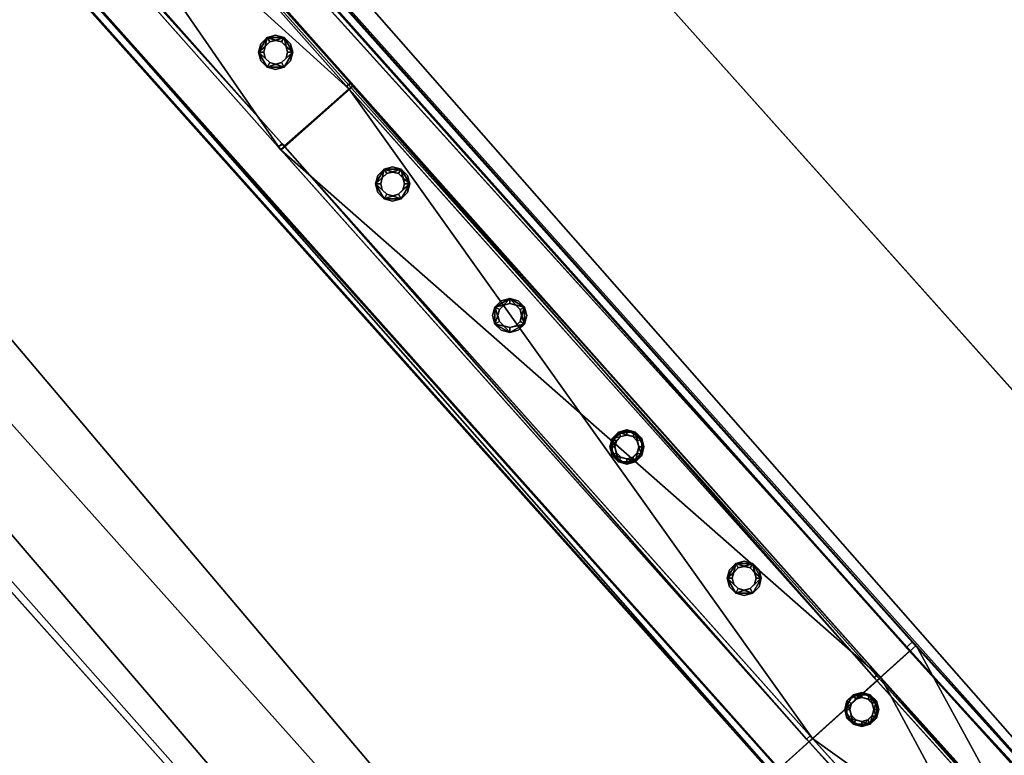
# Model space of a CAD drawing. Header units: millimetres. Extents: x 93711086 to 93775423, y 1247239064 to 1247319365.
# Tile 555 of 656: x 93731411 to 93732025, y 1247291974 to 1247292434. Entities that reach past the tile are written whole.
import ezdxf

# ---------------------------------------------------------------- set-up
doc = ezdxf.new("R2010")
doc.units = ezdxf.units.MM
doc.layers.add('BEAM', color=7, linetype='Continuous')
doc.layers.add('CONCRETE_ITEM', color=7, linetype='Continuous')

# ---------------------------------------------------------------- blocks, each defined once
blk = doc.blocks.new('15e559d2-59c4-40a1-8e6d-a9da91616b05')
at = {"color": 0, "transparency": 16777216}
mesh = blk.add_polyface(dxfattribs=at)
corners = [(93732402.79, 1247290959.39, 3988.8), (93732402.79, 1247290959.39, 4305.53), (93730959.56, 1247289572.89, 3633.7), (93730959.56, 1247289572.89, 3316.97), (93720519.88, 1247305091.11, 5616.56), (93732598.17, 1247291566.31, 4023.22), (93720298.97, 1247305338.46, 5063.47), (93732619.56, 1247291542.36, 4593.19), (93720317.37, 1247305317.87, 5553.56), (93732199.19, 1247291187.37, 4322.75), (93720106.24, 1247304728.57, 5525.84), (93719899.99, 1247304959.53, 5363), (93732205.93, 1247291179.82, 4502.46), (93719903.74, 1247304955.33, 5462.84), (93720167.22, 1247305212.77, 5169.74), (93732187.34, 1247291200.64, 4007.02), (93718371.43, 1247303668.57, 4381.66), (93732466.42, 1247291440.62, 4129.5), (93732486.67, 1247291465.98, 4033.21), (93720187.47, 1247305238.13, 5073.46), (93732260.76, 1247291223.51, 4572.35), (93720161.08, 1247304772.26, 5595.73), (93719958.57, 1247304999.02, 5532.73), (93718383.28, 1247303655.3, 4697.39)]
mesh.append_faces([[corners[k] for k in face] for face in [(0, 1, 2, 0), (2, 3, 0, 2), (4, 5, 6, 4), (4, 7, 5, 4), (6, 8, 4, 6), (9, 10, 11, 9), (10, 9, 12, 10), (13, 11, 10, 13), (3, 14, 15, 3), (3, 16, 14, 3), (17, 15, 14, 17), (15, 0, 3, 15), (18, 17, 19, 18), (14, 19, 17, 14), (5, 18, 6, 5), (19, 6, 18, 19), (20, 7, 4, 20), (4, 21, 20, 4), (12, 20, 21, 12), (21, 10, 12, 21), (22, 21, 4, 22), (4, 8, 22, 4), (10, 21, 13, 10), (22, 13, 21, 22), (2, 9, 23, 2), (9, 2, 1, 9), (11, 23, 9, 11), (23, 14, 16, 23), (13, 8, 11, 13), (8, 13, 22, 8), (23, 11, 14, 23), (14, 8, 6, 14), (8, 14, 11, 8), (6, 19, 14, 6), (20, 12, 9, 20), (20, 17, 7, 20), (17, 20, 9, 17), (5, 7, 17, 5), (15, 17, 9, 15), (18, 5, 17, 18), (3, 2, 16, 3), (23, 16, 2, 23), (0, 15, 1, 0), (9, 1, 15, 9)]], dxfattribs={"color": 0})
blk = doc.blocks.new('5bbbe152-908d-476c-86af-f8c3bda7d93c')
at = {"color": 0, "transparency": 16777216}
mesh = blk.add_polyface(dxfattribs=at)
corners = [(93732552.16, 1247291230.4, 5643.09), (93732470.37, 1247291493.61, 5652.86), (93732382.45, 1247291411.95, 5654.08), (93732639.45, 1247291312.74, 5641.9), (93732637.29, 1247291314.16, 5581.96), (93732468.04, 1247291495.23, 5592.92), (93732633.65, 1247291310.73, 5582.01), (93732464.37, 1247291491.82, 5592.97), (93732635.63, 1247291309.43, 5636.96), (93732466.52, 1247291490.34, 5647.91), (93732385.92, 1247291415.49, 5649.04), (93732553.64, 1247291235.26, 5583.09), (93732380.12, 1247291413.57, 5594.15), (93732383.78, 1247291416.97, 5594.1), (93732302.66, 1247291675.69, 5664.81), (93732214.1, 1247291594.73, 5666.08), (93732300.14, 1247291677.51, 5604.89), (93732296.45, 1247291674.13, 5604.95), (93732298.76, 1247291672.47, 5659.87), (93732217.58, 1247291598.26, 5661.04), (93732215.27, 1247291599.92, 5606.11), (93732211.58, 1247291596.54, 5606.16), (93731970.08, 1247292043.07, 5691.08), (93731880.9, 1247291962.79, 5692.4), (93731967.4, 1247292045.06, 5631.17), (93731963.68, 1247292041.72, 5631.23), (93731966.14, 1247292039.89, 5686.14), (93731884.39, 1247291966.3, 5687.35), (93731881.93, 1247291968.13, 5632.44), (93731878.21, 1247291964.79, 5632.49), (93720601.83, 1247304775.64, 6654.05), (93720512.37, 1247304695.67, 6655.39), (93720599.08, 1247304777.72, 6594.15), (93720595.35, 1247304774.38, 6594.2), (93720597.87, 1247304772.48, 6649.11), (93720515.87, 1247304699.17, 6650.34), (93720513.35, 1247304701.07, 6595.43), (93720509.62, 1247304697.74, 6595.49)]
mesh.append_faces([[corners[k] for k in face] for face in [(0, 1, 2, 0), (3, 5, 1, 3), (4, 7, 5, 4), (6, 9, 7, 6), (8, 10, 9, 8), (11, 12, 13, 11), (2, 14, 15, 2), (1, 16, 14, 1), (5, 17, 16, 5), (7, 18, 17, 7), (9, 19, 18, 9), (10, 20, 19, 10), (13, 21, 20, 13), (12, 15, 21, 12), (15, 22, 23, 15), (14, 24, 22, 14), (16, 25, 24, 16), (17, 26, 25, 17), (18, 27, 26, 18), (19, 28, 27, 19), (20, 29, 28, 20), (21, 23, 29, 21), (23, 30, 31, 23), (22, 32, 30, 22), (24, 33, 32, 24), (25, 34, 33, 25), (26, 35, 34, 26), (27, 36, 35, 27), (28, 37, 36, 28), (29, 31, 37, 29)]], dxfattribs={"vtx0": -1, "color": 0})
mesh.append_faces([[corners[k] for k in face] for face in [(30, 33, 34, 30), (35, 37, 31, 35)]], dxfattribs={"vtx0": -1, "vtx2": -1, "vtx3": -1, "color": 0})
mesh.append_faces([[corners[k] for k in face] for face in [(31, 30, 34, 31), (34, 35, 31, 34)]], dxfattribs={"vtx1": -1, "vtx2": -1, "vtx3": -1, "color": 0})
mesh.append_faces([[corners[k] for k in face] for face in [(3, 4, 5, 3), (4, 6, 7, 4), (6, 8, 9, 6), (2, 1, 14, 2), (1, 5, 16, 1), (5, 7, 17, 5), (7, 9, 18, 7), (9, 10, 19, 9), (10, 13, 20, 10), (13, 12, 21, 13), (12, 2, 15, 12), (15, 14, 22, 15), (14, 16, 24, 14), (16, 17, 25, 16), (17, 18, 26, 17), (18, 19, 27, 18), (19, 20, 28, 19), (20, 21, 29, 20), (21, 15, 23, 21), (23, 22, 30, 23), (22, 24, 32, 22), (24, 25, 33, 24), (25, 26, 34, 25), (26, 27, 35, 26), (27, 28, 36, 27), (28, 29, 37, 28), (29, 23, 31, 29), (30, 32, 33, 30), (35, 36, 37, 35)]], dxfattribs={"vtx2": -1, "vtx3": -1, "color": 0})
blk = doc.blocks.new('703e8e8d-7425-4597-a46e-b78dd8bb5011')
at = {"color": 0, "transparency": 16777216}
mesh = blk.add_polyface(dxfattribs=at)
corners = [(93732570.97, 1247291254.2, 4697.64), (93732573.16, 1247291256.24, 4697.64), (93732574.28, 1247291255.05, 4734.6), (93732613.73, 1247291291.92, 4734.6), (93732612.61, 1247291293.12, 4697.64), (93732614.8, 1247291295.17, 4697.64), (93732616.01, 1247291293.87, 4737.6), (93732572.18, 1247291252.9, 4737.6), (93732447.13, 1247291474.56, 4748.55), (93732403.15, 1247291433.75, 4748.56), (93732445.87, 1247291475.91, 4708.59), (93732443.67, 1247291473.87, 4708.59), (93732444.84, 1247291472.62, 4745.56), (93732405.25, 1247291435.89, 4745.56), (93732404.08, 1247291437.14, 4708.6), (93732401.88, 1247291435.1, 4708.6), (93732279.67, 1247291656.39, 4760.5), (93732235.41, 1247291615.88, 4760.53), (93732278.3, 1247291657.85, 4720.55), (93732277.35, 1247291654.48, 4757.5), (93732276.09, 1247291655.83, 4720.55), (93732237.52, 1247291618.01, 4757.53), (93732236.26, 1247291619.36, 4720.57), (93732234.04, 1247291617.34, 4720.58), (93732275.7, 1247291656.25, 4720.58), (93732277.92, 1247291658.27, 4720.58), (93732111.86, 1247291840.81, 4733.33), (93732113.3, 1247291839.26, 4773.27), (93732110.97, 1247291837.37, 4770.28), (93732109.63, 1247291838.8, 4733.33), (93732069.6, 1247291802.56, 4733.37), (93732070.94, 1247291801.12, 4770.32), (93732068.82, 1247291798.99, 4773.32), (93732067.38, 1247291800.54, 4733.37), (93732112.97, 1247291839.63, 4773.3), (93732068.39, 1247291799.47, 4773.35), (93732109.26, 1247291839.21, 4733.36), (93732111.49, 1247291841.22, 4733.36), (93732070.51, 1247291801.6, 4770.35), (93732110.63, 1247291837.74, 4770.31), (93732066.91, 1247291801.06, 4733.41), (93732069.14, 1247291803.07, 4733.41), (93731947.83, 1247292022.96, 4786.71), (93731903.15, 1247291982.91, 4786.77), (93731946.31, 1247292024.58, 4746.77), (93731945.48, 1247292021.08, 4783.72), (93731944.08, 1247292022.58, 4746.77), (93731905.27, 1247291985.03, 4783.77), (93731903.87, 1247291986.54, 4746.83), (93731901.64, 1247291984.53, 4746.83), (93731943.71, 1247292023, 4746.8), (93731945.94, 1247292025, 4746.8), (93731573.75, 1247292352.22, 4814.98), (93731618.58, 1247292392.1, 4814.91), (93731618.25, 1247292392.47, 4814.93), (93731573.37, 1247292352.65, 4815.01), (93731617.01, 1247292393.79, 4774.97), (93731616.66, 1247292394.18, 4775), (93731614.77, 1247292391.79, 4774.98), (93731614.42, 1247292392.19, 4775.01), (93731616.22, 1247292390.23, 4811.91), (93731615.88, 1247292390.61, 4811.94), (93731575.88, 1247292354.34, 4811.98), (93731575.5, 1247292354.77, 4812.01), (93731574.43, 1247292355.9, 4775.04), (93731574.03, 1247292356.34, 4775.08), (93731572.19, 1247292353.9, 4775.05), (93731571.79, 1247292354.35, 4775.08), (93731290.22, 1247292762.12, 4843.74), (93731245.35, 1247292722.29, 4843.82), (93731288.64, 1247292763.82, 4803.81), (93731286.39, 1247292761.83, 4803.81), (93731287.86, 1247292760.25, 4840.75), (93731247.47, 1247292724.41, 4840.82), (93731246.01, 1247292725.99, 4803.89), (93731243.76, 1247292724, 4803.89)]
mesh.append_faces([[corners[k] for k in face] for face in [(7, 8, 9, 7), (6, 10, 8, 6), (5, 11, 10, 5), (4, 12, 11, 4), (3, 13, 12, 3), (2, 14, 13, 2), (1, 15, 14, 1), (0, 9, 15, 0), (9, 16, 17, 9), (8, 18, 16, 8), (11, 19, 20, 11), (12, 21, 19, 12), (13, 22, 21, 13), (14, 23, 22, 14), (15, 17, 23, 15), (21, 30, 31, 21), (23, 32, 33, 23), (35, 42, 43, 35), (39, 47, 45, 39), (41, 49, 48, 41), (55, 68, 69, 55), (54, 70, 68, 54), (57, 71, 70, 57), (59, 72, 71, 59), (61, 73, 72, 61), (63, 74, 73, 63), (65, 75, 74, 65), (67, 69, 75, 67)]], dxfattribs={"vtx0": -1, "color": 0})
mesh.append_faces([[corners[k] for k in face] for face in [(24, 18, 11, 24), (36, 26, 24, 36), (38, 28, 21, 38), (40, 30, 23, 40), (44, 34, 26, 44), (48, 38, 30, 48), (43, 40, 32, 43), (50, 44, 36, 50), (53, 44, 56, 53), (59, 56, 50, 59), (63, 60, 47, 63), (65, 62, 48, 65), (67, 64, 49, 67)]], dxfattribs={"vtx0": -1, "vtx1": -1, "vtx2": -1, "vtx3": -1, "color": 0})
mesh.append_faces([[corners[k] for k in face] for face in [(7, 1, 2, 7), (3, 5, 6, 3), (32, 16, 27, 32), (36, 28, 39, 36), (52, 42, 53, 52), (66, 43, 52, 66), (68, 71, 72, 68), (73, 75, 69, 73)]], dxfattribs={"vtx0": -1, "vtx2": -1, "vtx3": -1, "color": 0})
mesh.append_faces([[corners[k] for k in face] for face in [(6, 7, 2, 6), (2, 3, 6, 2), (25, 26, 16, 25), (19, 28, 24, 19), (27, 34, 32, 27), (39, 45, 36, 39), (53, 54, 52, 53), (56, 57, 53, 56), (60, 61, 58, 60), (58, 50, 45, 58), (45, 60, 58, 45), (52, 55, 66, 52), (69, 68, 72, 69), (72, 73, 69, 72)]], dxfattribs={"vtx1": -1, "vtx2": -1, "vtx3": -1, "color": 0})
mesh.append_faces([[corners[k] for k in face] for face in [(7, 0, 1, 7), (3, 4, 5, 3), (7, 6, 8, 7), (6, 5, 10, 6), (5, 4, 11, 5), (4, 3, 12, 4), (3, 2, 13, 3), (2, 1, 14, 2), (1, 0, 15, 1), (0, 7, 9, 0), (9, 8, 16, 9), (8, 10, 18, 8), (11, 12, 19, 11), (12, 13, 21, 12), (13, 14, 22, 13), (14, 15, 23, 14), (15, 9, 17, 15), (24, 25, 18, 24), (18, 10, 11, 18), (11, 20, 24, 11), (26, 27, 16, 26), (16, 18, 25, 16), (28, 29, 24, 28), (24, 20, 19, 24), (21, 22, 30, 21), (23, 17, 32, 23), (34, 35, 32, 34), (32, 17, 16, 32), (36, 37, 26, 36), (26, 25, 24, 26), (24, 29, 36, 24), (38, 39, 28, 38), (28, 19, 21, 28), (21, 31, 38, 21), (40, 41, 30, 40), (30, 22, 23, 30), (23, 33, 40, 23), (35, 34, 42, 35), (44, 42, 34, 44), (34, 27, 26, 34), (26, 37, 44, 26), (45, 46, 36, 45), (36, 29, 28, 36), (39, 38, 47, 39), (48, 47, 38, 48), (38, 31, 30, 38), (30, 41, 48, 30), (41, 40, 49, 41), (43, 49, 40, 43), (40, 33, 32, 40), (32, 35, 43, 32), (50, 51, 44, 50), (44, 37, 36, 44), (36, 46, 50, 36), (54, 55, 52, 54), (52, 43, 42, 52), (57, 54, 53, 57), (53, 42, 44, 53), (44, 51, 56, 44), (59, 57, 56, 59), (56, 51, 50, 56), (50, 58, 59, 50), (61, 59, 58, 61), (50, 46, 45, 50), (63, 61, 60, 63), (60, 45, 47, 60), (47, 62, 63, 47), (65, 63, 62, 65), (62, 47, 48, 62), (48, 64, 65, 48), (67, 65, 64, 67), (64, 48, 49, 64), (49, 66, 67, 49), (55, 67, 66, 55), (66, 49, 43, 66), (55, 54, 68, 55), (54, 57, 70, 54), (57, 59, 71, 57), (59, 61, 72, 59), (61, 63, 73, 61), (63, 65, 74, 63), (65, 67, 75, 65), (67, 55, 69, 67), (68, 70, 71, 68), (73, 74, 75, 73)]], dxfattribs={"vtx2": -1, "vtx3": -1, "color": 0})
blk = doc.blocks.new('085108dc-962e-48ec-818e-ef88a8ef092c')
at = {"color": 0, "transparency": 16777216}
mesh = blk.add_polyface(dxfattribs=at)
corners = [(93731936.04, 1247291995.6, 4786.75), (93731932.31, 1247291996.59, 4786.75), (93731932.31, 1247291996.59, 5686.75), (93731936.04, 1247291995.6, 5686.75), (93731929.58, 1247291999.32, 4786.75), (93731929.58, 1247291999.32, 5686.75), (93731928.59, 1247292003.05, 4786.75), (93731928.59, 1247292003.05, 5686.75), (93731929.58, 1247292006.77, 4786.75), (93731929.58, 1247292006.77, 5686.75), (93731932.31, 1247292009.5, 4786.75), (93731932.31, 1247292009.5, 5686.75), (93731936.04, 1247292010.5, 4786.75), (93731936.04, 1247292010.5, 5686.75), (93731939.76, 1247292009.5, 4786.75), (93731939.76, 1247292009.5, 5686.75), (93731942.49, 1247292006.77, 4786.75), (93731942.49, 1247292006.77, 5686.75), (93731943.49, 1247292003.05, 4786.75), (93731943.49, 1247292003.05, 5686.75), (93731942.49, 1247291999.32, 4786.75), (93731942.49, 1247291999.32, 5686.75), (93731939.76, 1247291996.59, 4786.75), (93731939.76, 1247291996.59, 5686.75), (93731936.04, 1247291992.4, 4786.75), (93731941.36, 1247291993.82, 4786.75), (93731941.36, 1247291993.82, 5686.75), (93731936.04, 1247291992.4, 5686.75), (93731945.26, 1247291997.72, 4786.75), (93731945.26, 1247291997.72, 5686.75), (93731946.69, 1247292003.05, 4786.75), (93731946.69, 1247292003.05, 5686.75), (93731945.26, 1247292008.37, 4786.75), (93731945.26, 1247292008.37, 5686.75), (93731941.36, 1247292012.27, 4786.75), (93731941.36, 1247292012.27, 5686.75), (93731936.04, 1247292013.7, 4786.75), (93731936.04, 1247292013.7, 5686.75), (93731930.71, 1247292012.27, 4786.75), (93731930.71, 1247292012.27, 5686.75), (93731926.81, 1247292008.37, 4786.75), (93731926.81, 1247292008.37, 5686.75), (93731925.39, 1247292003.05, 4786.75), (93731925.39, 1247292003.05, 5686.75), (93731926.81, 1247291997.72, 4786.75), (93731926.81, 1247291997.72, 5686.75), (93731930.71, 1247291993.82, 4786.75), (93731930.71, 1247291993.82, 5686.75)]
mesh.append_faces([[corners[k] for k in face] for face in [(0, 2, 3, 0), (1, 5, 2, 1), (4, 7, 5, 4), (6, 9, 7, 6), (8, 11, 9, 8), (10, 13, 11, 10), (12, 15, 13, 12), (14, 17, 15, 14), (16, 19, 17, 16), (18, 21, 19, 18), (20, 23, 21, 20), (22, 3, 23, 22), (24, 26, 27, 24), (25, 29, 26, 25), (28, 31, 29, 28), (30, 33, 31, 30), (32, 35, 33, 32), (34, 37, 35, 34), (36, 39, 37, 36), (38, 41, 39, 38), (40, 43, 41, 40), (42, 45, 43, 42), (44, 47, 45, 44), (46, 27, 47, 46)]], dxfattribs={"vtx0": -1, "color": 0})
mesh.append_faces([[corners[k] for k in face] for face in [(13, 33, 37, 13), (29, 33, 19, 29), (27, 29, 21, 27), (9, 37, 41, 9), (45, 27, 3, 45), (5, 41, 45, 5), (30, 25, 18, 30), (34, 30, 18, 34), (1, 25, 46, 1), (38, 34, 14, 38), (6, 46, 42, 6), (42, 38, 10, 42)]], dxfattribs={"vtx0": -1, "vtx1": -1, "vtx2": -1, "vtx3": -1, "color": 0})
mesh.append_faces([[corners[k] for k in face] for face in [(33, 15, 17, 33), (33, 17, 19, 33), (29, 19, 21, 29), (27, 21, 23, 27), (27, 23, 3, 27), (45, 3, 2, 45), (25, 20, 18, 25), (34, 18, 16, 34), (34, 16, 14, 34), (38, 14, 12, 38), (38, 12, 10, 38)]], dxfattribs={"vtx0": -1, "vtx2": -1, "vtx3": -1, "color": 0})
mesh.append_faces([[corners[k] for k in face] for face in [(13, 15, 33, 13), (11, 13, 37, 11), (9, 11, 37, 9), (7, 9, 41, 7), (5, 7, 41, 5), (2, 5, 45, 2), (22, 20, 25, 22), (0, 22, 25, 0), (1, 0, 25, 1), (4, 1, 46, 4), (6, 4, 46, 6), (8, 6, 42, 8), (10, 8, 42, 10)]], dxfattribs={"vtx1": -1, "vtx2": -1, "vtx3": -1, "color": 0})
mesh.append_faces([[corners[k] for k in face] for face in [(0, 1, 2, 0), (1, 4, 5, 1), (4, 6, 7, 4), (6, 8, 9, 6), (8, 10, 11, 8), (10, 12, 13, 10), (12, 14, 15, 12), (14, 16, 17, 14), (16, 18, 19, 16), (18, 20, 21, 18), (20, 22, 23, 20), (22, 0, 3, 22), (24, 25, 26, 24), (25, 28, 29, 25), (28, 30, 31, 28), (30, 32, 33, 30), (32, 34, 35, 32), (34, 36, 37, 34), (36, 38, 39, 36), (38, 40, 41, 38), (40, 42, 43, 40), (42, 44, 45, 42), (44, 46, 47, 44), (46, 24, 27, 46), (33, 35, 37, 33), (37, 39, 41, 37), (41, 43, 45, 41), (45, 47, 27, 45), (27, 26, 29, 27), (29, 31, 33, 29), (25, 24, 46, 25), (46, 44, 42, 46), (42, 40, 38, 42), (38, 36, 34, 38), (34, 32, 30, 34), (30, 28, 25, 30)]], dxfattribs={"vtx2": -1, "vtx3": -1, "color": 0})
blk = doc.blocks.new('ece2f903-cbfb-4dc8-adf7-4fa46e8aa44a')
at = {"color": 0, "transparency": 16777216}
mesh = blk.add_polyface(dxfattribs=at)
corners = [(93731862.69, 1247292077.49, 4792.89), (93731858.96, 1247292078.48, 4792.89), (93731858.96, 1247292078.48, 5692.89), (93731862.69, 1247292077.49, 5692.89), (93731856.23, 1247292081.21, 4792.89), (93731856.23, 1247292081.21, 5692.89), (93731855.24, 1247292084.94, 4792.89), (93731855.24, 1247292084.94, 5692.89), (93731856.23, 1247292088.66, 4792.89), (93731856.23, 1247292088.66, 5692.89), (93731858.96, 1247292091.39, 4792.89), (93731858.96, 1247292091.39, 5692.89), (93731862.69, 1247292092.39, 4792.89), (93731862.69, 1247292092.39, 5692.89), (93731866.41, 1247292091.39, 4792.89), (93731866.41, 1247292091.39, 5692.89), (93731869.14, 1247292088.66, 4792.89), (93731869.14, 1247292088.66, 5692.89), (93731870.14, 1247292084.94, 4792.89), (93731870.14, 1247292084.94, 5692.89), (93731869.14, 1247292081.21, 4792.89), (93731869.14, 1247292081.21, 5692.89), (93731866.41, 1247292078.48, 4792.89), (93731866.41, 1247292078.48, 5692.89), (93731862.69, 1247292074.29, 4792.89), (93731868.01, 1247292075.71, 4792.89), (93731868.01, 1247292075.71, 5692.89), (93731862.69, 1247292074.29, 5692.89), (93731871.91, 1247292079.61, 4792.89), (93731871.91, 1247292079.61, 5692.89), (93731873.34, 1247292084.94, 4792.89), (93731873.34, 1247292084.94, 5692.89), (93731871.91, 1247292090.26, 4792.89), (93731871.91, 1247292090.26, 5692.89), (93731868.01, 1247292094.16, 4792.89), (93731868.01, 1247292094.16, 5692.89), (93731862.69, 1247292095.59, 4792.89), (93731862.69, 1247292095.59, 5692.89), (93731857.36, 1247292094.16, 4792.89), (93731857.36, 1247292094.16, 5692.89), (93731853.46, 1247292090.26, 4792.89), (93731853.46, 1247292090.26, 5692.89), (93731852.04, 1247292084.94, 4792.89), (93731852.04, 1247292084.94, 5692.89), (93731853.46, 1247292079.61, 4792.89), (93731853.46, 1247292079.61, 5692.89), (93731857.36, 1247292075.71, 4792.89), (93731857.36, 1247292075.71, 5692.89)]
mesh.append_faces([[corners[k] for k in face] for face in [(0, 2, 3, 0), (1, 5, 2, 1), (4, 7, 5, 4), (6, 9, 7, 6), (8, 11, 9, 8), (10, 13, 11, 10), (12, 15, 13, 12), (14, 17, 15, 14), (16, 19, 17, 16), (18, 21, 19, 18), (20, 23, 21, 20), (22, 3, 23, 22), (24, 26, 27, 24), (25, 29, 26, 25), (28, 31, 29, 28), (30, 33, 31, 30), (32, 35, 33, 32), (34, 37, 35, 34), (36, 39, 37, 36), (38, 41, 39, 38), (40, 43, 41, 40), (42, 45, 43, 42), (44, 47, 45, 44), (46, 27, 47, 46)]], dxfattribs={"vtx0": -1, "color": 0})
mesh.append_faces([[corners[k] for k in face] for face in [(26, 31, 23, 26), (15, 31, 35, 15), (47, 26, 23, 47), (11, 35, 39, 11), (43, 47, 2, 43), (7, 39, 43, 7), (46, 42, 1, 46), (10, 42, 38, 10), (25, 46, 1, 25), (14, 38, 34, 14), (30, 25, 22, 30), (18, 34, 30, 18)]], dxfattribs={"vtx0": -1, "vtx1": -1, "vtx2": -1, "vtx3": -1, "color": 0})
mesh.append_faces([[corners[k] for k in face] for face in [(31, 19, 21, 31), (31, 21, 23, 31), (47, 23, 3, 47), (47, 3, 2, 47), (43, 2, 5, 43), (43, 5, 7, 43), (42, 6, 4, 42), (42, 4, 1, 42), (25, 1, 0, 25), (25, 0, 22, 25), (30, 22, 20, 30), (30, 20, 18, 30)]], dxfattribs={"vtx0": -1, "vtx2": -1, "vtx3": -1, "color": 0})
mesh.append_faces([[corners[k] for k in face] for face in [(17, 19, 31, 17), (15, 17, 31, 15), (13, 15, 35, 13), (11, 13, 35, 11), (9, 11, 39, 9), (7, 9, 39, 7), (8, 6, 42, 8), (10, 8, 42, 10), (12, 10, 38, 12), (14, 12, 38, 14), (16, 14, 34, 16), (18, 16, 34, 18)]], dxfattribs={"vtx1": -1, "vtx2": -1, "vtx3": -1, "color": 0})
mesh.append_faces([[corners[k] for k in face] for face in [(0, 1, 2, 0), (1, 4, 5, 1), (4, 6, 7, 4), (6, 8, 9, 6), (8, 10, 11, 8), (10, 12, 13, 10), (12, 14, 15, 12), (14, 16, 17, 14), (16, 18, 19, 16), (18, 20, 21, 18), (20, 22, 23, 20), (22, 0, 3, 22), (24, 25, 26, 24), (25, 28, 29, 25), (28, 30, 31, 28), (30, 32, 33, 30), (32, 34, 35, 32), (34, 36, 37, 34), (36, 38, 39, 36), (38, 40, 41, 38), (40, 42, 43, 40), (42, 44, 45, 42), (44, 46, 47, 44), (46, 24, 27, 46), (31, 33, 35, 31), (35, 37, 39, 35), (39, 41, 43, 39), (43, 45, 47, 43), (47, 27, 26, 47), (26, 29, 31, 26), (42, 40, 38, 42), (38, 36, 34, 38), (34, 32, 30, 34), (30, 28, 25, 30), (25, 24, 46, 25), (46, 44, 42, 46)]], dxfattribs={"vtx2": -1, "vtx3": -1, "color": 0})
blk = doc.blocks.new('0840518f-1c64-454b-9dfd-8943b789b257')
at = {"color": 0, "transparency": 16777216}
mesh = blk.add_polyface(dxfattribs=at)
corners = [(93731789.45, 1247292159.48, 4799.12), (93731785.73, 1247292160.48, 4799.12), (93731785.73, 1247292160.48, 5699.12), (93731789.45, 1247292159.48, 5699.12), (93731783, 1247292163.2, 4799.12), (93731783, 1247292163.2, 5699.12), (93731782, 1247292166.93, 4799.12), (93731782, 1247292166.93, 5699.12), (93731783, 1247292170.65, 4799.12), (93731783, 1247292170.65, 5699.12), (93731785.73, 1247292173.38, 4799.12), (93731785.73, 1247292173.38, 5699.12), (93731789.45, 1247292174.38, 4799.12), (93731789.45, 1247292174.38, 5699.12), (93731793.18, 1247292173.38, 4799.12), (93731793.18, 1247292173.38, 5699.12), (93731795.91, 1247292170.65, 4799.12), (93731795.91, 1247292170.65, 5699.12), (93731796.9, 1247292166.93, 4799.12), (93731796.9, 1247292166.93, 5699.12), (93731795.91, 1247292163.2, 4799.12), (93731795.91, 1247292163.2, 5699.12), (93731793.18, 1247292160.48, 4799.12), (93731793.18, 1247292160.48, 5699.12), (93731789.45, 1247292156.28, 4799.12), (93731794.78, 1247292157.7, 4799.12), (93731794.78, 1247292157.7, 5699.12), (93731789.45, 1247292156.28, 5699.12), (93731798.68, 1247292161.6, 4799.12), (93731798.68, 1247292161.6, 5699.12), (93731800.1, 1247292166.93, 4799.12), (93731800.1, 1247292166.93, 5699.12), (93731798.68, 1247292172.25, 4799.12), (93731798.68, 1247292172.25, 5699.12), (93731794.78, 1247292176.15, 4799.12), (93731794.78, 1247292176.15, 5699.12), (93731789.45, 1247292177.58, 4799.12), (93731789.45, 1247292177.58, 5699.12), (93731784.13, 1247292176.15, 4799.12), (93731784.13, 1247292176.15, 5699.12), (93731780.23, 1247292172.25, 4799.12), (93731780.23, 1247292172.25, 5699.12), (93731778.8, 1247292166.93, 4799.12), (93731778.8, 1247292166.93, 5699.12), (93731780.23, 1247292161.6, 4799.12), (93731780.23, 1247292161.6, 5699.12), (93731784.13, 1247292157.7, 4799.12), (93731784.13, 1247292157.7, 5699.12)]
mesh.append_faces([[corners[k] for k in face] for face in [(0, 2, 3, 0), (1, 5, 2, 1), (4, 7, 5, 4), (6, 9, 7, 6), (8, 11, 9, 8), (10, 13, 11, 10), (12, 15, 13, 12), (14, 17, 15, 14), (16, 19, 17, 16), (18, 21, 19, 18), (20, 23, 21, 20), (22, 3, 23, 22), (24, 26, 27, 24), (25, 29, 26, 25), (28, 31, 29, 28), (30, 33, 31, 30), (32, 35, 33, 32), (34, 37, 35, 34), (36, 39, 37, 36), (38, 41, 39, 38), (40, 43, 41, 40), (42, 45, 43, 42), (44, 47, 45, 44), (46, 27, 47, 46)]], dxfattribs={"vtx0": -1, "color": 0})
mesh.append_faces([[corners[k] for k in face] for face in [(37, 41, 13, 37), (5, 41, 45, 5), (33, 37, 13, 33), (3, 45, 27, 3), (29, 33, 17, 29), (21, 27, 29, 21), (30, 25, 18, 30), (34, 30, 18, 34), (1, 25, 46, 1), (38, 34, 14, 38), (6, 46, 42, 6), (42, 38, 10, 42)]], dxfattribs={"vtx0": -1, "vtx1": -1, "vtx2": -1, "vtx3": -1, "color": 0})
mesh.append_faces([[corners[k] for k in face] for face in [(41, 9, 11, 41), (41, 11, 13, 41), (33, 13, 15, 33), (33, 15, 17, 33), (29, 17, 19, 29), (29, 19, 21, 29), (25, 20, 18, 25), (34, 18, 16, 34), (34, 16, 14, 34), (38, 14, 12, 38), (38, 12, 10, 38)]], dxfattribs={"vtx0": -1, "vtx2": -1, "vtx3": -1, "color": 0})
mesh.append_faces([[corners[k] for k in face] for face in [(7, 9, 41, 7), (5, 7, 41, 5), (2, 5, 45, 2), (3, 2, 45, 3), (23, 3, 27, 23), (21, 23, 27, 21), (22, 20, 25, 22), (0, 22, 25, 0), (1, 0, 25, 1), (4, 1, 46, 4), (6, 4, 46, 6), (8, 6, 42, 8), (10, 8, 42, 10)]], dxfattribs={"vtx1": -1, "vtx2": -1, "vtx3": -1, "color": 0})
mesh.append_faces([[corners[k] for k in face] for face in [(0, 1, 2, 0), (1, 4, 5, 1), (4, 6, 7, 4), (6, 8, 9, 6), (8, 10, 11, 8), (10, 12, 13, 10), (12, 14, 15, 12), (14, 16, 17, 14), (16, 18, 19, 16), (18, 20, 21, 18), (20, 22, 23, 20), (22, 0, 3, 22), (24, 25, 26, 24), (25, 28, 29, 25), (28, 30, 31, 28), (30, 32, 33, 30), (32, 34, 35, 32), (34, 36, 37, 34), (36, 38, 39, 36), (38, 40, 41, 38), (40, 42, 43, 40), (42, 44, 45, 42), (44, 46, 47, 44), (46, 24, 27, 46), (41, 43, 45, 41), (45, 47, 27, 45), (27, 26, 29, 27), (29, 31, 33, 29), (33, 35, 37, 33), (37, 39, 41, 37), (25, 24, 46, 25), (46, 44, 42, 46), (42, 40, 38, 42), (38, 36, 34, 38), (34, 32, 30, 34), (30, 28, 25, 30)]], dxfattribs={"vtx2": -1, "vtx3": -1, "color": 0})
blk = doc.blocks.new('2151ce1b-55bf-411c-ae2b-ad3ecddd5de3')
at = {"color": 0, "transparency": 16777216}
mesh = blk.add_polyface(dxfattribs=at)
corners = [(93731716.32, 1247292241.55, 4805.41), (93731712.6, 1247292242.55, 4805.41), (93731712.6, 1247292242.55, 5705.41), (93731716.32, 1247292241.55, 5705.41), (93731709.87, 1247292245.27, 4805.41), (93731709.87, 1247292245.27, 5705.41), (93731708.87, 1247292249, 4805.41), (93731708.87, 1247292249, 5705.41), (93731709.87, 1247292252.72, 4805.41), (93731709.87, 1247292252.72, 5705.41), (93731712.6, 1247292255.45, 4805.41), (93731712.6, 1247292255.45, 5705.41), (93731716.32, 1247292256.45, 4805.41), (93731716.32, 1247292256.45, 5705.41), (93731720.05, 1247292255.45, 4805.41), (93731720.05, 1247292255.45, 5705.41), (93731722.77, 1247292252.72, 4805.41), (93731722.77, 1247292252.72, 5705.41), (93731723.77, 1247292249, 4805.41), (93731723.77, 1247292249, 5705.41), (93731722.77, 1247292245.27, 4805.41), (93731722.77, 1247292245.27, 5705.41), (93731720.05, 1247292242.55, 4805.41), (93731720.05, 1247292242.55, 5705.41), (93731716.32, 1247292238.35, 4805.41), (93731721.65, 1247292239.78, 4805.41), (93731721.65, 1247292239.78, 5705.41), (93731716.32, 1247292238.35, 5705.41), (93731725.54, 1247292243.67, 4805.41), (93731725.54, 1247292243.67, 5705.41), (93731726.97, 1247292249, 4805.41), (93731726.97, 1247292249, 5705.41), (93731725.54, 1247292254.32, 4805.41), (93731725.54, 1247292254.32, 5705.41), (93731721.65, 1247292258.22, 4805.41), (93731721.65, 1247292258.22, 5705.41), (93731716.32, 1247292259.65, 4805.41), (93731716.32, 1247292259.65, 5705.41), (93731711, 1247292258.22, 4805.41), (93731711, 1247292258.22, 5705.41), (93731707.1, 1247292254.32, 4805.41), (93731707.1, 1247292254.32, 5705.41), (93731705.67, 1247292249, 4805.41), (93731705.67, 1247292249, 5705.41), (93731707.1, 1247292243.67, 4805.41), (93731707.1, 1247292243.67, 5705.41), (93731711, 1247292239.78, 4805.41), (93731711, 1247292239.78, 5705.41)]
mesh.append_faces([[corners[k] for k in face] for face in [(0, 2, 3, 0), (1, 5, 2, 1), (4, 7, 5, 4), (6, 9, 7, 6), (8, 11, 9, 8), (10, 13, 11, 10), (12, 15, 13, 12), (14, 17, 15, 14), (16, 19, 17, 16), (18, 21, 19, 18), (20, 23, 21, 20), (22, 3, 23, 22), (24, 26, 27, 24), (25, 29, 26, 25), (28, 31, 29, 28), (30, 33, 31, 30), (32, 35, 33, 32), (34, 37, 35, 34), (36, 39, 37, 36), (38, 41, 39, 38), (40, 43, 41, 40), (42, 45, 43, 42), (44, 47, 45, 44), (46, 27, 47, 46)]], dxfattribs={"vtx0": -1, "color": 0})
mesh.append_faces([[corners[k] for k in face] for face in [(27, 29, 3, 27), (17, 29, 33, 17), (45, 27, 3, 45), (13, 33, 37, 13), (41, 45, 5, 41), (9, 37, 41, 9), (12, 40, 36, 12), (44, 40, 6, 44), (24, 44, 4, 24), (16, 36, 32, 16), (28, 24, 0, 28), (20, 32, 28, 20)]], dxfattribs={"vtx0": -1, "vtx1": -1, "vtx2": -1, "vtx3": -1, "color": 0})
mesh.append_faces([[corners[k] for k in face] for face in [(29, 21, 23, 29), (29, 23, 3, 29), (45, 3, 2, 45), (45, 2, 5, 45), (41, 5, 7, 41), (41, 7, 9, 41), (40, 10, 8, 40), (40, 8, 6, 40), (44, 6, 4, 44), (24, 4, 1, 24), (24, 1, 0, 24), (28, 0, 22, 28)]], dxfattribs={"vtx0": -1, "vtx2": -1, "vtx3": -1, "color": 0})
mesh.append_faces([[corners[k] for k in face] for face in [(19, 21, 29, 19), (17, 19, 29, 17), (15, 17, 33, 15), (13, 15, 33, 13), (11, 13, 37, 11), (9, 11, 37, 9), (12, 10, 40, 12), (14, 12, 36, 14), (16, 14, 36, 16), (18, 16, 32, 18), (20, 18, 32, 20), (22, 20, 28, 22)]], dxfattribs={"vtx1": -1, "vtx2": -1, "vtx3": -1, "color": 0})
mesh.append_faces([[corners[k] for k in face] for face in [(0, 1, 2, 0), (1, 4, 5, 1), (4, 6, 7, 4), (6, 8, 9, 6), (8, 10, 11, 8), (10, 12, 13, 10), (12, 14, 15, 12), (14, 16, 17, 14), (16, 18, 19, 16), (18, 20, 21, 18), (20, 22, 23, 20), (22, 0, 3, 22), (24, 25, 26, 24), (25, 28, 29, 25), (28, 30, 31, 28), (30, 32, 33, 30), (32, 34, 35, 32), (34, 36, 37, 34), (36, 38, 39, 36), (38, 40, 41, 38), (40, 42, 43, 40), (42, 44, 45, 42), (44, 46, 47, 44), (46, 24, 27, 46), (29, 31, 33, 29), (33, 35, 37, 33), (37, 39, 41, 37), (41, 43, 45, 41), (45, 47, 27, 45), (27, 26, 29, 27), (40, 38, 36, 40), (36, 34, 32, 36), (32, 30, 28, 32), (28, 25, 24, 28), (24, 46, 44, 24), (44, 42, 40, 44)]], dxfattribs={"vtx2": -1, "vtx3": -1, "color": 0})
blk = doc.blocks.new('835bbc0e-90f5-4954-81a6-eda04b87907a')
at = {"color": 0, "transparency": 16777216}
mesh = blk.add_polyface(dxfattribs=at)
corners = [(93731643.26, 1247292323.69, 4811.76), (93731639.54, 1247292324.68, 4811.76), (93731639.54, 1247292324.68, 5711.76), (93731643.26, 1247292323.69, 5711.76), (93731636.81, 1247292327.41, 4811.76), (93731636.81, 1247292327.41, 5711.76), (93731635.81, 1247292331.14, 4811.76), (93731635.81, 1247292331.14, 5711.76), (93731636.81, 1247292334.86, 4811.76), (93731636.81, 1247292334.86, 5711.76), (93731639.54, 1247292337.59, 4811.76), (93731639.54, 1247292337.59, 5711.76), (93731643.26, 1247292338.59, 4811.76), (93731643.26, 1247292338.59, 5711.76), (93731646.99, 1247292337.59, 4811.76), (93731646.99, 1247292337.59, 5711.76), (93731649.72, 1247292334.86, 4811.76), (93731649.72, 1247292334.86, 5711.76), (93731650.71, 1247292331.14, 4811.76), (93731650.71, 1247292331.14, 5711.76), (93731649.72, 1247292327.41, 4811.76), (93731649.72, 1247292327.41, 5711.76), (93731646.99, 1247292324.68, 4811.76), (93731646.99, 1247292324.68, 5711.76), (93731643.26, 1247292320.49, 4811.76), (93731648.59, 1247292321.91, 4811.76), (93731648.59, 1247292321.91, 5711.76), (93731643.26, 1247292320.49, 5711.76), (93731652.49, 1247292325.81, 4811.76), (93731652.49, 1247292325.81, 5711.76), (93731653.91, 1247292331.14, 4811.76), (93731653.91, 1247292331.14, 5711.76), (93731652.49, 1247292336.46, 4811.76), (93731652.49, 1247292336.46, 5711.76), (93731648.59, 1247292340.36, 4811.76), (93731648.59, 1247292340.36, 5711.76), (93731643.26, 1247292341.79, 4811.76), (93731643.26, 1247292341.79, 5711.76), (93731637.94, 1247292340.36, 4811.76), (93731637.94, 1247292340.36, 5711.76), (93731634.04, 1247292336.46, 4811.76), (93731634.04, 1247292336.46, 5711.76), (93731632.61, 1247292331.14, 4811.76), (93731632.61, 1247292331.14, 5711.76), (93731634.04, 1247292325.81, 4811.76), (93731634.04, 1247292325.81, 5711.76), (93731637.94, 1247292321.91, 4811.76), (93731637.94, 1247292321.91, 5711.76)]
mesh.append_faces([[corners[k] for k in face] for face in [(0, 2, 3, 0), (1, 5, 2, 1), (4, 7, 5, 4), (6, 9, 7, 6), (8, 11, 9, 8), (10, 13, 11, 10), (12, 15, 13, 12), (14, 17, 15, 14), (16, 19, 17, 16), (18, 21, 19, 18), (20, 23, 21, 20), (22, 3, 23, 22), (24, 26, 27, 24), (25, 29, 26, 25), (28, 31, 29, 28), (30, 33, 31, 30), (32, 35, 33, 32), (34, 37, 35, 34), (36, 39, 37, 36), (38, 41, 39, 38), (40, 43, 41, 40), (42, 45, 43, 42), (44, 47, 45, 44), (46, 27, 47, 46)]], dxfattribs={"vtx0": -1, "color": 0})
mesh.append_faces([[corners[k] for k in face] for face in [(26, 31, 23, 26), (15, 31, 35, 15), (47, 26, 23, 47), (11, 35, 39, 11), (43, 47, 2, 43), (7, 39, 43, 7), (46, 42, 1, 46), (10, 42, 38, 10), (25, 46, 1, 25), (14, 38, 34, 14), (30, 25, 22, 30), (18, 34, 30, 18)]], dxfattribs={"vtx0": -1, "vtx1": -1, "vtx2": -1, "vtx3": -1, "color": 0})
mesh.append_faces([[corners[k] for k in face] for face in [(31, 19, 21, 31), (31, 21, 23, 31), (47, 23, 3, 47), (47, 3, 2, 47), (43, 2, 5, 43), (43, 5, 7, 43), (42, 6, 4, 42), (42, 4, 1, 42), (25, 1, 0, 25), (25, 0, 22, 25), (30, 22, 20, 30), (30, 20, 18, 30)]], dxfattribs={"vtx0": -1, "vtx2": -1, "vtx3": -1, "color": 0})
mesh.append_faces([[corners[k] for k in face] for face in [(17, 19, 31, 17), (15, 17, 31, 15), (13, 15, 35, 13), (11, 13, 35, 11), (9, 11, 39, 9), (7, 9, 39, 7), (8, 6, 42, 8), (10, 8, 42, 10), (12, 10, 38, 12), (14, 12, 38, 14), (16, 14, 34, 16), (18, 16, 34, 18)]], dxfattribs={"vtx1": -1, "vtx2": -1, "vtx3": -1, "color": 0})
mesh.append_faces([[corners[k] for k in face] for face in [(0, 1, 2, 0), (1, 4, 5, 1), (4, 6, 7, 4), (6, 8, 9, 6), (8, 10, 11, 8), (10, 12, 13, 10), (12, 14, 15, 12), (14, 16, 17, 14), (16, 18, 19, 16), (18, 20, 21, 18), (20, 22, 23, 20), (22, 0, 3, 22), (24, 25, 26, 24), (25, 28, 29, 25), (28, 30, 31, 28), (30, 32, 33, 30), (32, 34, 35, 32), (34, 36, 37, 34), (36, 38, 39, 36), (38, 40, 41, 38), (40, 42, 43, 40), (42, 44, 45, 42), (44, 46, 47, 44), (46, 24, 27, 46), (31, 33, 35, 31), (35, 37, 39, 35), (39, 41, 43, 39), (43, 45, 47, 43), (47, 27, 26, 47), (26, 29, 31, 26), (42, 40, 38, 42), (38, 36, 34, 38), (34, 32, 30, 34), (30, 28, 25, 30), (25, 24, 46, 25), (46, 44, 42, 46)]], dxfattribs={"vtx2": -1, "vtx3": -1, "color": 0})
blk = doc.blocks.new('ae025249-9ab7-41e0-9ce9-067d37642d6e')
at = {"color": 0, "transparency": 16777216}
mesh = blk.add_polyface(dxfattribs=at)
corners = [(93731570.26, 1247292405.87, 4818.14), (93731566.54, 1247292406.87, 4818.14), (93731566.54, 1247292406.87, 5718.14), (93731570.26, 1247292405.87, 5718.14), (93731563.81, 1247292409.6, 4818.14), (93731563.81, 1247292409.6, 5718.14), (93731562.81, 1247292413.32, 4818.14), (93731562.81, 1247292413.32, 5718.14), (93731563.81, 1247292417.05, 4818.14), (93731563.81, 1247292417.05, 5718.14), (93731566.54, 1247292419.77, 4818.14), (93731566.54, 1247292419.77, 5718.14), (93731570.26, 1247292420.77, 4818.14), (93731570.26, 1247292420.77, 5718.14), (93731573.99, 1247292419.77, 4818.14), (93731573.99, 1247292419.77, 5718.14), (93731576.72, 1247292417.05, 4818.14), (93731576.72, 1247292417.05, 5718.14), (93731577.71, 1247292413.32, 4818.14), (93731577.71, 1247292413.32, 5718.14), (93731576.72, 1247292409.6, 4818.14), (93731576.72, 1247292409.6, 5718.14), (93731573.99, 1247292406.87, 4818.14), (93731573.99, 1247292406.87, 5718.14), (93731570.26, 1247292402.67, 4818.14), (93731575.59, 1247292404.1, 4818.14), (93731575.59, 1247292404.1, 5718.14), (93731570.26, 1247292402.67, 5718.14), (93731579.49, 1247292408, 4818.14), (93731579.49, 1247292408, 5718.14), (93731580.91, 1247292413.32, 4818.14), (93731580.91, 1247292413.32, 5718.14), (93731579.49, 1247292418.65, 4818.14), (93731579.49, 1247292418.65, 5718.14), (93731575.59, 1247292422.54, 4818.14), (93731575.59, 1247292422.54, 5718.14), (93731570.26, 1247292423.97, 4818.14), (93731570.26, 1247292423.97, 5718.14), (93731564.94, 1247292422.54, 4818.14), (93731564.94, 1247292422.54, 5718.14), (93731561.04, 1247292418.65, 4818.14), (93731561.04, 1247292418.65, 5718.14), (93731559.61, 1247292413.32, 4818.14), (93731559.61, 1247292413.32, 5718.14), (93731561.04, 1247292408, 4818.14), (93731561.04, 1247292408, 5718.14), (93731564.94, 1247292404.1, 4818.14), (93731564.94, 1247292404.1, 5718.14)]
mesh.append_faces([[corners[k] for k in face] for face in [(0, 2, 3, 0), (1, 5, 2, 1), (4, 7, 5, 4), (6, 9, 7, 6), (8, 11, 9, 8), (10, 13, 11, 10), (12, 15, 13, 12), (14, 17, 15, 14), (16, 19, 17, 16), (18, 21, 19, 18), (20, 23, 21, 20), (22, 3, 23, 22), (24, 26, 27, 24), (25, 29, 26, 25), (28, 31, 29, 28), (30, 33, 31, 30), (32, 35, 33, 32), (34, 37, 35, 34), (36, 39, 37, 36), (38, 41, 39, 38), (40, 43, 41, 40), (42, 45, 43, 42), (44, 47, 45, 44), (46, 27, 47, 46)]], dxfattribs={"vtx0": -1, "color": 0})
mesh.append_faces([[corners[k] for k in face] for face in [(26, 31, 23, 26), (15, 31, 35, 15), (47, 26, 23, 47), (11, 35, 39, 11), (43, 47, 2, 43), (7, 39, 43, 7), (46, 42, 1, 46), (10, 42, 38, 10), (25, 46, 1, 25), (14, 38, 34, 14), (30, 25, 22, 30), (18, 34, 30, 18)]], dxfattribs={"vtx0": -1, "vtx1": -1, "vtx2": -1, "vtx3": -1, "color": 0})
mesh.append_faces([[corners[k] for k in face] for face in [(31, 19, 21, 31), (31, 21, 23, 31), (47, 23, 3, 47), (47, 3, 2, 47), (43, 2, 5, 43), (43, 5, 7, 43), (42, 6, 4, 42), (42, 4, 1, 42), (25, 1, 0, 25), (25, 0, 22, 25), (30, 22, 20, 30), (30, 20, 18, 30)]], dxfattribs={"vtx0": -1, "vtx2": -1, "vtx3": -1, "color": 0})
mesh.append_faces([[corners[k] for k in face] for face in [(17, 19, 31, 17), (15, 17, 31, 15), (13, 15, 35, 13), (11, 13, 35, 11), (9, 11, 39, 9), (7, 9, 39, 7), (8, 6, 42, 8), (10, 8, 42, 10), (12, 10, 38, 12), (14, 12, 38, 14), (16, 14, 34, 16), (18, 16, 34, 18)]], dxfattribs={"vtx1": -1, "vtx2": -1, "vtx3": -1, "color": 0})
mesh.append_faces([[corners[k] for k in face] for face in [(0, 1, 2, 0), (1, 4, 5, 1), (4, 6, 7, 4), (6, 8, 9, 6), (8, 10, 11, 8), (10, 12, 13, 10), (12, 14, 15, 12), (14, 16, 17, 14), (16, 18, 19, 16), (18, 20, 21, 18), (20, 22, 23, 20), (22, 0, 3, 22), (24, 25, 26, 24), (25, 28, 29, 25), (28, 30, 31, 28), (30, 32, 33, 30), (32, 34, 35, 32), (34, 36, 37, 34), (36, 38, 39, 36), (38, 40, 41, 38), (40, 42, 43, 40), (42, 44, 45, 42), (44, 46, 47, 44), (46, 24, 27, 46), (31, 33, 35, 31), (35, 37, 39, 35), (39, 41, 43, 39), (43, 45, 47, 43), (47, 27, 26, 47), (26, 29, 31, 26), (42, 40, 38, 42), (38, 36, 34, 38), (34, 32, 30, 34), (30, 28, 25, 30), (25, 24, 46, 25), (46, 44, 42, 46)]], dxfattribs={"vtx2": -1, "vtx3": -1, "color": 0})

msp = doc.modelspace()

# ---------------------------------------------------------------- block references
at = {"layer": 'BEAM', "color": 156, "true_color": 0x1e4383, "transparency": 33554687}
msp.add_blockref('5bbbe152-908d-476c-86af-f8c3bda7d93c', (0, 0), dxfattribs=at)
at = {"layer": 'BEAM', "color": 77, "true_color": 0x5b9723, "transparency": 33554687}
for name in ['703e8e8d-7425-4597-a46e-b78dd8bb5011', 'ae025249-9ab7-41e0-9ce9-067d37642d6e', '835bbc0e-90f5-4954-81a6-eda04b87907a', '2151ce1b-55bf-411c-ae2b-ad3ecddd5de3', '0840518f-1c64-454b-9dfd-8943b789b257', 'ece2f903-cbfb-4dc8-adf7-4fa46e8aa44a', '085108dc-962e-48ec-818e-ef88a8ef092c']:
    msp.add_blockref(name, (0, 0), dxfattribs=at)
at = {"layer": 'CONCRETE_ITEM', "color": 222, "true_color": 0xc0298d, "transparency": 33554687}
msp.add_blockref('15e559d2-59c4-40a1-8e6d-a9da91616b05', (0, 0), dxfattribs=at)

doc.saveas('drawing.dxf')
